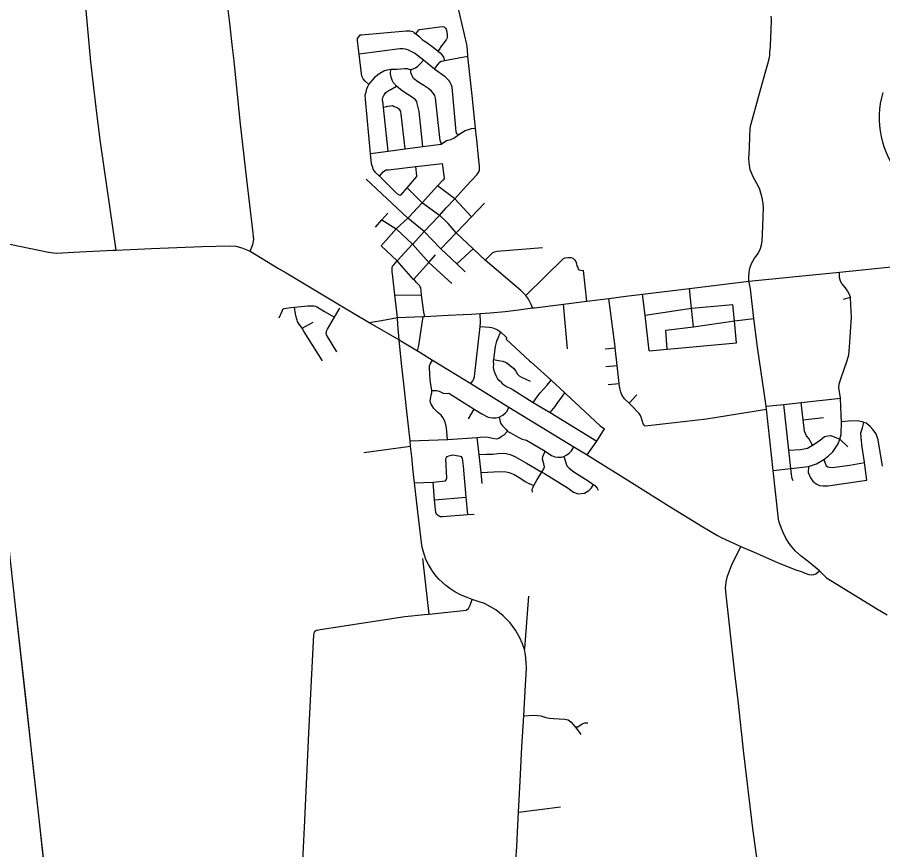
# Model space of a CAD drawing. Extents: x 1755200 to 1902939, y 644115 to 788070.
# Drawn here: x 1776912 to 1791519, y 731049 to 745103 of the extents above; entities that cross this region are included whole.
import ezdxf

# ---------------------------------------------------------------- set-up
doc = ezdxf.new("R2010")
doc.units = 0
for name, color, linetype in [('GM_X_City_Street', 7, 'Continuous'), ('GM_X_County_Road', 7, 'Continuous'), ('GM_X_Interstate_Shield', 7, 'Continuous'), ('GM_X_Township', 7, 'Continuous')]:
    doc.layers.add(name, color=color, linetype=linetype)

msp = doc.modelspace()

# ---------------------------------------------------------------- linework, layer by layer
at = {"layer": 'GM_X_City_Street'}
for points in [[(1778583, 741171), (1778314, 742993), (1778256, 743487), (1778154, 744352), (1778076, 745215), (1777945, 746060), (1777881, 746581), (1777851, 746848), (1777849, 746874)], [(1784663, 743073), (1784646, 743232), (1784590, 743780), (1784547, 744188), (1784519, 744449), (1784510, 744556), (1784498, 744642), (1784340, 745319), (1784171, 746044), (1784125, 746247)], [(1789260, 740650), (1789261, 740716), (1789266, 740798), (1789270, 740835), (1789282, 740883), (1789304, 740944), (1789328, 740988), (1789358, 741036), (1789382, 741068), (1789411, 741112), (1789434, 741151), (1789455, 741197), (1789474, 741263), (1789484, 741323), (1789494, 741574), (1789505, 741891), (1789502, 741951), (1789490, 742024), (1789480, 742078), (1789465, 742134), (1789444, 742193), (1789421, 742247), (1789366, 742347), (1789325, 742422), (1789303, 742478), (1789284, 742530), (1789271, 742608), (1789264, 742652), (1789262, 742717), (1789269, 742889), (1789277, 743106), (1789282, 743211), (1789290, 743268), (1789300, 743306), (1789430, 743776), (1789536, 744162), (1789582, 744320), (1789601, 744402), (1789612, 744460), (1789616, 744502), (1789626, 744623), (1789634, 744898), (1789641, 745046), (1789640, 745078), (1789637, 745123)], [(1782674, 744775), (1782700, 744805), (1782724, 744807), (1783475, 744877), (1783515, 744877), (1783545, 744873), (1783589, 744862), (1783611, 744842), (1783639, 744823), (1783651, 744816), (1783697, 744778), (1783745, 744730), (1783781, 744704), (1783825, 744676), (1783929, 744600), (1783991, 744548), (1784012, 744531), (1784051, 744502), (1784075, 744470), (1784103, 744432), (1784124, 744371)], [(1783639, 744823), (1783688, 744892), (1783700, 744896), (1784082, 744947), (1784118, 744941), (1784142, 744921), (1784150, 744903), (1784156, 744887), (1784170, 744813), (1784170, 744793), (1784170, 744781), (1784172, 744767), (1784162, 744743), (1784150, 744723), (1784055, 744596), (1784041, 744572), (1784012, 744531)], [(1782846, 743969), (1782781, 744025), (1782749, 744065), (1782733, 744099), (1782723, 744151), (1782682, 744478), (1782654, 744707), (1782656, 744745), (1782674, 744775)], [(1780840, 741152), (1780885, 741268), (1780902, 741353), (1780890, 741510), (1780785, 742367), (1780672, 743350), (1780570, 744366), (1780544, 744593)], [(1784366, 743124), (1784333, 743130), (1784321, 743168), (1784313, 743238), (1784252, 743923), (1784242, 743957), (1784223, 743991), (1784201, 744033), (1784133, 744097), (1783961, 744221), (1783954, 744227), (1783768, 744378), (1783617, 744495), (1783503, 744553), (1783463, 744565), (1783421, 744568), (1783367, 744568), (1782682, 744478)], [(1783954, 744227), (1783991, 744283), (1784017, 744313), (1784045, 744348), (1784069, 744360), (1784109, 744370), (1784124, 744371), (1784519, 744449)], [(1783360, 742104), (1783344, 742104), (1783298, 742152), (1783024, 742419), (1782960, 742482), (1782938, 742516), (1782920, 742540), (1782912, 742568), (1782892, 742630), (1782875, 742806), (1782790, 743717), (1782786, 743793), (1782798, 743837), (1782814, 743893), (1782830, 743933), (1782846, 743969), (1782850, 743976), (1782878, 744006), (1782917, 744054), (1782955, 744098), (1782989, 744132), (1783031, 744162), (1783097, 744197), (1783157, 744215), (1783215, 744227), (1783323, 744229), (1783449, 744241), (1783495, 744240), (1783535, 744224), (1783559, 744222), (1783593, 744232), (1783631, 744252), (1783674, 744278), (1783718, 744322), (1783768, 744378)], [(1783759, 742920), (1783693, 743515), (1783661, 743647), (1783655, 743681), (1783633, 743709), (1783597, 743739), (1783409, 743861), (1783314, 743942), (1783263, 743997), (1783241, 744039), (1783220, 744095), (1783210, 744147), (1783215, 744227)], [(1784069, 742960), (1784066, 742984), (1784052, 743024), (1783968, 743736), (1783958, 743782), (1783936, 743818), (1783904, 743858), (1783860, 743896), (1783774, 743950), (1783674, 744014), (1783598, 744070), (1783576, 744114), (1783560, 744152), (1783554, 744180), (1783559, 744222)], [(1783170, 742844), (1783094, 743579), (1783087, 743643), (1783077, 743717), (1783081, 743748), (1783103, 743792), (1783127, 743826), (1783157, 743850), (1783203, 743880), (1783314, 743942)], [(1783458, 742881), (1783393, 743468), (1783383, 743510), (1783367, 743538), (1783345, 743560), (1783315, 743580), (1783273, 743592), (1783245, 743606), (1783213, 743604), (1783163, 743597), (1783142, 743591), (1783094, 743579)], [(1782875, 742806), (1783170, 742844), (1783458, 742881), (1783759, 742920), (1784069, 742960), (1784157, 743024), (1784230, 743038), (1784279, 743064), (1784366, 743124), (1784425, 743164), (1784474, 743190), (1784526, 743208), (1784581, 743224), (1784646, 743232)], [(1784713, 742544), (1784715, 742556), (1784712, 742589), (1784692, 742798), (1784667, 743040), (1784663, 743073)], [(1783024, 742419), (1783086, 742495), (1783112, 742513), (1783139, 742525), (1783179, 742529), (1783639, 742582), (1784086, 742633)], [(1783360, 742104), (1783384, 742102), (1783490, 742224), (1783653, 742414), (1783657, 742426), (1783639, 742582)], [(1784024, 741742), (1784039, 741757), (1784152, 741888), (1784296, 742040), (1784490, 742251), (1784666, 742441), (1784690, 742475), (1784706, 742502), (1784712, 742527), (1784713, 742544)], [(1784115, 742372), (1784116, 742374), (1784121, 742393), (1784119, 742433), (1784086, 742633)], [(1784473, 740807), (1784330, 740941), (1784058, 741195), (1783782, 741484), (1783505, 741711), (1782800, 742370)], [(1783519, 741727), (1783745, 741972), (1784007, 742256), (1784095, 742351), (1784115, 742369), (1784115, 742372)], [(1783748, 741969), (1783745, 741972), (1783490, 742224)], [(1784578, 741736), (1784296, 742040), (1784007, 742256)], [(1784041, 741756), (1784039, 741757), (1783754, 741963), (1783748, 741969)], [(1784058, 741195), (1784317, 741465), (1784578, 741736), (1784799, 741966)], [(1782958, 741560), (1783067, 741685), (1783165, 741797)], [(1783055, 741247), (1783305, 741531), (1783505, 741711), (1783519, 741727)], [(1783067, 741685), (1783305, 741531), (1783584, 741270), (1783857, 740964), (1784245, 740610)], [(1783588, 741275), (1783782, 741484), (1784024, 741742)], [(1784154, 741649), (1784041, 741756)], [(1785609, 740195), (1785585, 740255), (1785552, 740324), (1785528, 740363), (1785497, 740407), (1785458, 740448), (1785411, 740491), (1784809, 741002), (1784605, 741196), (1784600, 741200), (1784317, 741465), (1784185, 741621), (1784154, 741649)], [(1776185, 741398), (1777436, 741136), (1777570, 741122), (1777965, 741145), (1778532, 741169)], [(1778583, 741171), (1778583, 741171), (1779177, 741197), (1780031, 741233), (1780501, 741247), (1780603, 741237), (1780699, 741213), (1780840, 741152), (1781322, 740862)], [(1783713, 740554), (1783701, 740572), (1783685, 740590), (1783655, 740622), (1783617, 740662), (1783600, 740677), (1783325, 740990), (1783055, 741247)], [(1783245, 740770), (1783241, 740799), (1783238, 740847), (1783240, 740873), (1783247, 740899), (1783267, 740924), (1783325, 740990), (1783584, 741270), (1783588, 741275)], [(1784330, 740941), (1784605, 741196)], [(1784809, 741002), (1784904, 741096), (1784940, 741131), (1784972, 741145), (1785014, 741157), (1785779, 741217)], [(1778532, 741169), (1778583, 741171)], [(1783600, 740677), (1783857, 740964), (1783969, 741090)], [(1785497, 740407), (1786131, 741030), (1786159, 741044), (1786207, 741046), (1786259, 741048), (1786287, 741038), (1786317, 741008), (1786337, 740978), (1786351, 740940), (1786359, 740904), (1786371, 740876), (1786379, 740852), (1786397, 740838), (1786423, 740834), (1786467, 740828)], [(1785644, 740199), (1786132, 740262), (1786526, 740311), (1786898, 740356), (1787185, 740392), (1787465, 740426), (1788258, 740523), (1789260, 740650), (1790792, 740800), (1791719, 740894), (1791786, 740901)], [(1781322, 740862), (1781449, 740786), (1782379, 740229), (1782853, 739951), (1782870, 739941)], [(1783357, 739658), (1783337, 739918), (1783327, 740035), (1783286, 740416), (1783245, 740770)], [(1786526, 740311), (1786467, 740828)], [(1789673, 737452), (1789966, 737487), (1790268, 737519), (1790402, 737566), (1790524, 737637), (1790600, 737694), (1790675, 737769), (1790766, 737899), (1790797, 737979), (1790821, 738059), (1790823, 738271), (1790819, 738382), (1790805, 738673), (1790781, 738852), (1790783, 738914), (1790811, 738998), (1790921, 739307), (1790947, 739405), (1790960, 739531), (1790977, 739792), (1790992, 740041), (1790981, 740243), (1790973, 740376), (1790962, 740406), (1790952, 740434), (1790924, 740487), (1790891, 740533), (1790830, 740607), (1790808, 740647), (1790790, 740710), (1790792, 740800)], [(1790330, 735859), (1790292, 735892), (1790145, 736005), (1790050, 736089), (1789991, 736157), (1789940, 736221), (1789885, 736311), (1789842, 736402), (1789813, 736469), (1789773, 736577), (1789761, 736632), (1789673, 737452), (1789559, 738488), (1789553, 738537), (1789407, 739533), (1789344, 740018), (1789285, 740516), (1789260, 740650)], [(1783790, 740053), (1783775, 740124), (1783736, 740410), (1783729, 740488), (1783725, 740536), (1783713, 740554)], [(1788323, 739877), (1788292, 740192), (1788258, 740523)], [(1783286, 740416), (1783736, 740410)], [(1787491, 738215), (1787475, 738237), (1787441, 738349), (1787429, 738379), (1787406, 738414), (1787276, 738552), (1787237, 738589), (1787161, 738659), (1787121, 738720), (1787097, 738772), (1787088, 738820), (1787078, 738876), (1787073, 738920), (1787037, 739224), (1787002, 739524), (1787001, 739539), (1786923, 740139), (1786898, 740356)], [(1787578, 739470), (1787507, 740074), (1787465, 740426)], [(1790856, 740345), (1790973, 740376)], [(1781331, 740026), (1781382, 740142), (1781396, 740173), (1781418, 740185), (1781458, 740193), (1781530, 740201), (1781590, 740207), (1781814, 740230), (1781880, 740232), (1781917, 740230), (1781947, 740224), (1781977, 740210), (1782099, 740138), (1782266, 740041)], [(1782065, 739302), (1781755, 739793), (1781722, 739856), (1781660, 739937), (1781640, 739965), (1781634, 739989), (1781622, 740023), (1781610, 740095), (1781590, 740207)], [(1782305, 739455), (1782132, 739744), (1782126, 739762), (1782130, 739782), (1782130, 739806), (1782148, 739838), (1782266, 740041), (1782354, 740192)], [(1784435, 740086), (1784577, 740092), (1784725, 740101), (1784894, 740113), (1785149, 740136), (1785373, 740164), (1785609, 740195), (1785644, 740199)], [(1786197, 739508), (1786132, 740262)], [(1787507, 740074), (1788292, 740192), (1788987, 740253)], [(1789054, 739605), (1789019, 739980), (1788987, 740253)], [(1782853, 739951), (1782917, 739961), (1783059, 739982), (1783327, 740035)], [(1783327, 740035), (1783764, 740051), (1783790, 740053), (1784182, 740073), (1784435, 740086)], [(1783669, 739473), (1783687, 739559), (1783764, 740051)], [(1784567, 738918), (1784601, 738966), (1784616, 738998), (1784628, 739040), (1784727, 739885), (1784729, 739946), (1784725, 740101)], [(1781722, 739856), (1781904, 739953)], [(1782870, 739941), (1783357, 739658)], [(1784727, 739885), (1784877, 739873), (1784914, 739866), (1784957, 739853), (1785015, 739826), (1785069, 739790), (1785168, 739698), (1785161, 739666), (1785560, 739305)], [(1787883, 739498), (1787860, 739820), (1788323, 739877), (1789019, 739980), (1789344, 740018)], [(1785069, 739790), (1785017, 739667), (1785001, 739641), (1784993, 739613), (1784977, 739545), (1784948, 739327), (1784944, 739296), (1784948, 739236), (1784944, 739190), (1784954, 739138), (1784970, 739092), (1784992, 739046), (1785020, 738996), (1785062, 738958), (1785102, 738914), (1785170, 738870), (1785262, 738822), (1785621, 738602), (1785906, 738428), (1786694, 737944)], [(1783577, 737618), (1783575, 737634), (1783548, 737860), (1783541, 737951), (1783486, 738450), (1783440, 738864), (1783398, 739257), (1783357, 739658)], [(1783357, 739658), (1783669, 739473), (1783677, 739468)], [(1787578, 739470), (1787883, 739498), (1789054, 739605)], [(1783677, 739468), (1783922, 739315), (1784567, 738918), (1785211, 738522), (1786306, 737848), (1786531, 737713), (1787324, 737219), (1787916, 736848), (1788483, 736500), (1788730, 736352), (1788792, 736319), (1789122, 736169), (1789347, 736074), (1789742, 735899), (1790034, 735782), (1790159, 735738)], [(1786833, 739505), (1787002, 739524)], [(1783897, 738719), (1783898, 738722), (1783908, 738760), (1783906, 738804), (1783883, 738975), (1783867, 739185), (1783870, 739220), (1783882, 739245), (1783922, 739315)], [(1784948, 739327), (1785036, 739311), (1785110, 739297), (1785176, 739267), (1785238, 739221), (1785286, 739179), (1785324, 739129), (1785356, 739079), (1785384, 739049), (1785420, 739029), (1785568, 738957)], [(1785560, 739305), (1785579, 739288), (1785915, 738984), (1785923, 738977), (1786154, 738761), (1786171, 738745), (1786659, 738292)], [(1786847, 739208), (1787037, 739224)], [(1785621, 738602), (1785688, 738697), (1785740, 738761), (1785856, 738894), (1785923, 738977)], [(1786886, 738901), (1787073, 738920)], [(1784171, 737977), (1784155, 738171), (1784132, 738274), (1784096, 738344), (1784066, 738385), (1784011, 738429), (1783941, 738497), (1783897, 738570), (1783882, 738618), (1783884, 738654), (1783892, 738696), (1783897, 738719)], [(1783906, 738804), (1783956, 738804), (1783990, 738802), (1784030, 738790), (1784112, 738751), (1784194, 738758), (1784623, 738489), (1784755, 738410), (1784860, 738354), (1784931, 738339), (1784995, 738341), (1785046, 738351), (1785108, 738385), (1785154, 738427), (1785181, 738454), (1785211, 738522)], [(1785906, 738428), (1785988, 738532), (1786038, 738598), (1786116, 738708), (1786154, 738761)], [(1787237, 738589), (1787367, 738729)], [(1789553, 738537), (1789852, 738568), (1790142, 738600), (1790805, 738673)], [(1790006, 737278), (1789990, 737318), (1789978, 737381), (1789966, 737487), (1789935, 737792), (1789852, 738568)], [(1790337, 737879), (1790270, 737993), (1790234, 738039), (1790201, 738117), (1790175, 738306), (1790142, 738600)], [(1784526, 738321), (1784623, 738489)], [(1787491, 738215), (1787511, 738208), (1787559, 738212), (1788545, 738323), (1789559, 738488)], [(1785046, 738351), (1785070, 738250), (1785103, 738206)], [(1786659, 738292), (1786661, 738289), (1786750, 738207), (1786824, 738157)], [(1790175, 738306), (1790522, 738348)], [(1791517, 737523), (1791441, 737970), (1791411, 738069), (1791353, 738143), (1791306, 738194), (1791238, 738250), (1791202, 738263), (1791180, 738270), (1791086, 738289), (1790940, 738283), (1790823, 738271)], [(1785103, 738206), (1785113, 738192), (1785135, 738170), (1785163, 738141), (1785186, 738115), (1785189, 738111), (1785249, 738079), (1785366, 738014), (1785432, 737978), (1785507, 737964), (1785822, 737775), (1785929, 737706), (1785983, 737684), (1786037, 737675), (1786090, 737676), (1786139, 737690), (1786186, 737713), (1786227, 737743), (1786264, 737781), (1786306, 737848)], [(1786531, 737713), (1786694, 737944), (1786824, 738157)], [(1791252, 737289), (1791214, 737585), (1791213, 737592), (1791174, 737847), (1791157, 738004), (1791153, 738086), (1791178, 738170), (1791202, 738263)], [(1783541, 737951), (1784171, 737977), (1784672, 738009), (1784727, 738013), (1784813, 738018), (1784857, 738016), (1784932, 737996), (1785006, 737988), (1785038, 737998), (1785081, 738023), (1785127, 738055), (1785186, 738115)], [(1784759, 737230), (1784744, 737419), (1784707, 737724), (1784672, 738009)], [(1789935, 737792), (1790134, 737806), (1790252, 737828), (1790337, 737879), (1790461, 737966), (1790539, 738023), (1790593, 738039), (1790644, 738040), (1790797, 737979)], [(1790797, 737979), (1790930, 737850)], [(1782760, 737756), (1783548, 737860)], [(1783617, 737244), (1783929, 737252), (1784138, 737275), (1784150, 737293), (1784164, 737321), (1784147, 737646), (1784157, 737670), (1784167, 737686), (1784195, 737700), (1784261, 737714), (1784357, 737701), (1784389, 737693), (1784405, 737685)], [(1784519, 736707), (1784491, 736999), (1784443, 737522), (1784429, 737657), (1784405, 737685)], [(1784707, 737724), (1784833, 737725), (1784941, 737727), (1785021, 737739), (1785095, 737744), (1785161, 737738), (1785229, 737722), (1785311, 737689), (1785504, 737576), (1785766, 737423), (1785808, 737399), (1786208, 737154), (1786298, 737088), (1786380, 737057), (1786488, 737071), (1786558, 737113), (1786602, 737157), (1786637, 737215)], [(1785606, 737086), (1785604, 737135), (1785611, 737157), (1785632, 737196), (1785685, 737297), (1785766, 737423), (1785800, 737481), (1785808, 737513), (1785800, 737561), (1785777, 737644), (1785785, 737686), (1785822, 737775)], [(1786139, 737690), (1786186, 737532), (1786228, 737489), (1786306, 737429), (1786549, 737275), (1786629, 737223), (1786637, 737215), (1786658, 737195), (1786698, 737154), (1786718, 737120)], [(1783907, 735770), (1783901, 735778), (1783851, 735862), (1783810, 735946), (1783788, 736004), (1783777, 736040), (1783749, 736133), (1783739, 736193), (1783675, 736751), (1783617, 737244), (1783594, 737433), (1783577, 737618)], [(1790524, 737637), (1790565, 737530), (1790593, 737514), (1790621, 737506), (1790669, 737504), (1790967, 737543), (1791214, 737585)], [(1776955, 734518), (1776883, 735163), (1776797, 735932), (1776733, 736538), (1776628, 737517)], [(1784744, 737419), (1785062, 737436), (1785166, 737427), (1785214, 737415), (1785298, 737383), (1785409, 737314), (1785483, 737267), (1785545, 737231), (1785591, 737213), (1785632, 737196)], [(1790268, 737519), (1790264, 737417), (1790298, 737325), (1790338, 737269), (1790394, 737224), (1790455, 737200), (1790517, 737190), (1790595, 737193), (1791252, 737289)], [(1784001, 736708), (1783987, 736716), (1783975, 736742), (1783971, 736790), (1783956, 736954), (1783929, 737252)], [(1783956, 736954), (1784491, 736999)], [(1784001, 736708), (1784051, 736673), (1784087, 736675), (1784519, 736707), (1784625, 736715)], [(1789486, 730260), (1789329, 731408), (1789178, 732680), (1789077, 733565), (1789024, 734030), (1788973, 734485), (1788914, 734998), (1788870, 735400), (1788865, 735473), (1788869, 735501), (1788878, 735571), (1788899, 735667), (1788967, 735846), (1789122, 736169)], [(1783783, 735020), (1783865, 735028), (1783762, 735918), (1783758, 735967)], [(1790451, 735756), (1790330, 735859)], [(1784475, 735320), (1784402, 735348), (1784297, 735402), (1784213, 735458), (1784143, 735509), (1784027, 735615), (1783961, 735695), (1783907, 735770)], [(1790159, 735738), (1790195, 735725), (1790275, 735697), (1790316, 735691), (1790357, 735696), (1790391, 735708), (1790451, 735756)], [(1790451, 735756), (1790572, 735640), (1791432, 735108), (1791596, 735016)], [(1783865, 735028), (1784022, 735045), (1784486, 735092), (1784527, 735123), (1784556, 735178), (1784590, 735275)], [(1784672, 735247), (1784590, 735275), (1784475, 735320)], [(1785485, 733731), (1785504, 734107), (1785502, 734208), (1785489, 734336), (1785472, 734426), (1785438, 734525), (1785387, 734639), (1785319, 734758), (1785232, 734877), (1785114, 734999), (1784988, 735101), (1784901, 735152), (1784799, 735204), (1784672, 735247)], [(1785481, 734447), (1785546, 735329)], [(1781955, 734749), (1781963, 734753), (1781972, 734758), (1782024, 734765), (1783452, 734987), (1783783, 735020)], [(1781759, 731426), (1781832, 733016), (1781917, 734679), (1781930, 734723), (1781944, 734743), (1781955, 734749)], [(1785472, 734426), (1785481, 734447)], [(1785429, 732786), (1785463, 733311), (1785485, 733731)], [(1777164, 732624), (1777065, 733519)], [(1785463, 733311), (1785626, 733320), (1785695, 733315), (1785747, 733306), (1785832, 733281), (1785896, 733267), (1785964, 733262), (1786153, 733255), (1786211, 733239), (1786263, 733204), (1786328, 733124), (1786402, 733025), (1786423, 732992)], [(1786328, 733124), (1786371, 733123), (1786449, 733175), (1786493, 733193), (1786541, 733189)], [(1785344, 731105), (1785361, 731460), (1785372, 731680), (1785398, 732206), (1785429, 732784), (1785429, 732786)], [(1777280, 731572), (1777176, 732519)], [(1785372, 731680), (1786081, 731770)], [(1781722, 730635), (1781759, 731426)], [(1777437, 730152), (1777333, 731099)], [(1785481, 728938), (1785462, 729108), (1785399, 729675), (1785340, 730193), (1785323, 730344), (1785311, 730474), (1785329, 730870), (1785343, 731097), (1785344, 731105)]]:
    msp.add_lwpolyline(points, dxfattribs=at)
at = {"layer": 'GM_X_County_Road'}
for points in [[(1780544, 744593), (1780497, 745003), (1780461, 745318), (1780396, 745868), (1780386, 745952)], [(1777065, 733519), (1776955, 734518)], [(1777176, 732519), (1777164, 732624)], [(1777333, 731099), (1777280, 731572)]]:
    msp.add_lwpolyline(points, dxfattribs=at)
at = {"layer": 'GM_X_Interstate_Shield'}
msp.add_ellipse((1793803, 743405), major_axis=(2344, 0), ratio=0.8, start_param=2.911027, end_param=4.511031, dxfattribs=at)
at = {"layer": 'GM_X_Township'}
msp.add_lwpolyline([(1778112, 721526), (1778045, 722532), (1777898, 724773), (1777691, 727884), (1777565, 729305), (1777437, 730152), (1776883, 735163)], dxfattribs=at)

doc.saveas('drawing.dxf')
